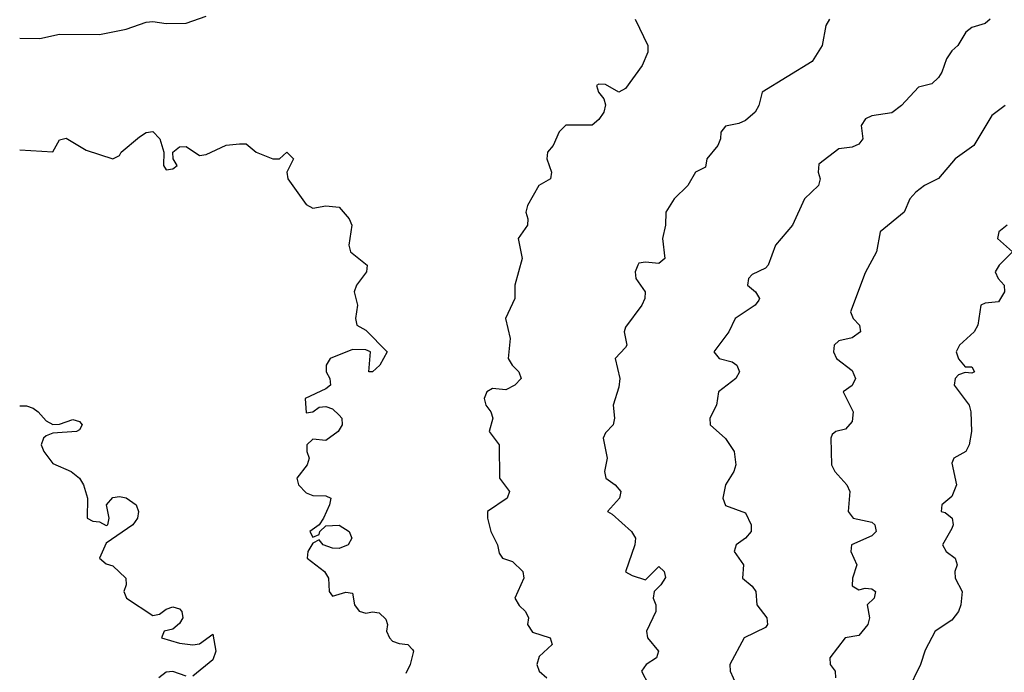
# Model space of a CAD drawing. Header units: metres. Extents: x -51132 to -49532, y -231222 to -229437.
# Tile 258 of 656: x -51132 to -51058, y -230130 to -230081. Entities that reach past the tile are written whole.
import ezdxf

# ---------------------------------------------------------------- set-up
doc = ezdxf.new("R2010")
doc.units = ezdxf.units.M
for name, color, linetype in [('CONTOUR_HALF', 8, 'Continuous'), ('CONTOUR_INDEX', 1, 'Continuous'), ('CONTOUR_INTER', 3, 'Continuous')]:
    doc.layers.add(name, color=color, linetype=linetype)

msp = doc.modelspace()

# ---------------------------------------------------------------- linework, layer by layer
at = {"layer": 'CONTOUR_HALF'}
for points, elevation in [([(-51131.58, -230082.71), (-51130.08, -230082.727), (-51128.58, -230082.398), (-51125.58, -230082.412), (-51123.58, -230082.023), (-51122.08, -230081.489), (-51121.58, -230081.441), (-51120.58, -230081.595), (-51119.08, -230081.571), (-51117.58, -230081.052)], 64.5), ([(-51085.36, -230081.259), (-51084.424, -230083.259), (-51084.403, -230083.759), (-51084.847, -230084.759), (-51086.08, -230086.475), (-51086.58, -230086.745), (-51087.58, -230086.173), (-51088.08, -230086.153), (-51088.262, -230086.259), (-51088.116, -230086.759), (-51087.714, -230087.259), (-51087.58, -230087.707), (-51087.714, -230088.259), (-51088.08, -230088.815), (-51088.58, -230089.232), (-51090.58, -230089.242), (-51091.08, -230089.731), (-51091.51, -230090.759), (-51091.949, -230091.259), (-51092, -230091.759), (-51091.647, -230092.759), (-51091.717, -230093.259), (-51092.597, -230093.759), (-51093.449, -230095.259), (-51093.569, -230095.759), (-51093.422, -230096.259), (-51093.448, -230096.759), (-51094.16, -230097.759), (-51093.848, -230099.259), (-51094.389, -230101.259), (-51094.398, -230102.259), (-51095.094, -230103.759), (-51094.739, -230105.259), (-51094.906, -230106.759), (-51094.607, -230107.259), (-51094.094, -230107.759), (-51093.934, -230108.259), (-51094.391, -230108.759), (-51095.08, -230109.125), (-51096.08, -230109.018), (-51096.513, -230109.259), (-51096.705, -230109.759), (-51096.581, -230110.259), (-51096.213, -230110.759), (-51096.052, -230111.259), (-51096.326, -230112.259), (-51095.569, -230113.259), (-51095.541, -230115.759), (-51094.788, -230116.759), (-51094.98, -230117.259), (-51096.462, -230118.259), (-51096.441, -230118.759), (-51096.208, -230119.759), (-51095.697, -230120.759), (-51095.58, -230121.38), (-51095.327, -230121.759), (-51094.58, -230122.009), (-51093.809, -230122.759), (-51093.72, -230123.259), (-51094.4, -230124.759), (-51094.08, -230125.312), (-51093.596, -230125.759), (-51093.363, -230126.259), (-51093.441, -230126.759), (-51093.08, -230127.326), (-51091.74, -230127.759), (-51091.598, -230128.259), (-51092.58, -230129.153), (-51092.741, -230129.759), (-51092.563, -230130.259), (-51092.009, -230130.759)], 64.5), ([(-51058.707, -230081.259), (-51059.08, -230081.601), (-51060.08, -230081.909), (-51060.525, -230082.259), (-51061.128, -230083.259), (-51061.58, -230083.658), (-51061.987, -230084.259), (-51062.325, -230085.259), (-51062.58, -230085.65), (-51063.08, -230086.127), (-51064.08, -230086.389), (-51065.353, -230087.759), (-51066.08, -230088.3), (-51067.58, -230088.528), (-51068.057, -230088.759), (-51068.395, -230089.259), (-51068.28, -230090.259), (-51068.58, -230090.669), (-51069.08, -230090.887), (-51070.08, -230091.002), (-51071.58, -230092.153), (-51071.629, -230092.759), (-51071.471, -230093.259), (-51071.592, -230093.759), (-51072.638, -230094.759), (-51073.549, -230096.759), (-51074.815, -230098.259), (-51075.375, -230099.759), (-51075.58, -230099.977), (-51076.58, -230100.449), (-51076.862, -230100.759), (-51076.931, -230101.259), (-51076.322, -230101.759), (-51076.016, -230102.259), (-51076.08, -230102.381), (-51076.35, -230102.759), (-51077.86, -230103.759), (-51078.341, -230104.759), (-51079.45, -230106.259), (-51079.049, -230106.759), (-51078.08, -230107.025), (-51077.723, -230107.259), (-51077.529, -230107.759), (-51077.811, -230108.259), (-51079.118, -230109.259), (-51079.246, -230110.259), (-51079.753, -230111.259), (-51079.725, -230111.759), (-51078.58, -230112.785), (-51077.922, -230113.759), (-51077.799, -230114.759), (-51077.956, -230115.259), (-51078.571, -230116.259), (-51078.779, -230117.259), (-51078.58, -230117.804), (-51077.08, -230118.359), (-51076.641, -230119.259), (-51076.647, -230119.759), (-51077.08, -230120.26), (-51077.775, -230120.759), (-51077.922, -230121.259), (-51077.239, -230122.259), (-51077.298, -230123.259), (-51076.58, -230123.871), (-51076.314, -230124.259), (-51076.216, -230125.259), (-51075.479, -230126.259), (-51075.43, -230126.759), (-51075.58, -230126.969), (-51077.178, -230127.759), (-51078.247, -230129.759), (-51078.223, -230130.259), (-51077.771, -230131.259)], 63.5), ([(-51057.423, -230096.759), (-51058.063, -230097.259), (-51058.144, -230097.759), (-51057.036, -230098.759), (-51058.025, -230099.759), (-51058.339, -230100.259), (-51058.102, -230100.759), (-51057.645, -230101.259), (-51057.638, -230101.759), (-51058.08, -230102.499), (-51059.08, -230102.603), (-51059.399, -230102.759), (-51059.644, -230104.259), (-51059.909, -230104.759), (-51061.013, -230105.759), (-51061.25, -230106.259), (-51061.08, -230106.781), (-51060.58, -230107.381), (-51060.08, -230107.393), (-51059.889, -230107.759), (-51060.08, -230107.869), (-51060.58, -230107.808), (-51061.08, -230107.986), (-51061.324, -230108.259), (-51061.42, -230108.759), (-51060.288, -230110.259), (-51060.156, -230110.759), (-51060.12, -230112.259), (-51060.274, -230113.259), (-51060.536, -230113.759), (-51061.427, -230114.259), (-51061.58, -230114.63), (-51061.224, -230116.259), (-51061.58, -230117.124), (-51062.34, -230117.759), (-51062.384, -230118.259), (-51062.08, -230118.332), (-51061.551, -230118.759), (-51061.481, -230119.259), (-51061.58, -230119.547), (-51062.297, -230120.759), (-51062.022, -230121.259), (-51061.346, -230121.759), (-51061.179, -230122.259), (-51061.35, -230122.759), (-51061.346, -230123.259), (-51060.816, -230124.259), (-51060.915, -230125.259), (-51061.093, -230125.759), (-51061.58, -230126.428), (-51062.827, -230127.259), (-51063.58, -230128.685), (-51063.929, -230129.759), (-51064.91, -230131.759)], 62.5), ([(-51131.58, -230110.322), (-51131.08, -230110.319), (-51130.58, -230110.505), (-51130.189, -230110.759), (-51129.58, -230111.448), (-51129.08, -230111.731), (-51128.58, -230111.695), (-51127.58, -230111.359), (-51127.08, -230111.496), (-51126.882, -230111.759), (-51127.08, -230112.132), (-51127.324, -230112.259), (-51129.08, -230112.373), (-51129.58, -230112.563), (-51129.793, -230112.759), (-51129.967, -230113.259), (-51129.768, -230113.759), (-51129.08, -230114.658), (-51127.708, -230115.259), (-51127.091, -230115.759), (-51126.789, -230116.259), (-51126.494, -230117.259), (-51126.508, -230118.759), (-51126.08, -230118.988), (-51125.58, -230119.026), (-51125.08, -230119.301), (-51124.953, -230119.259), (-51124.863, -230118.759), (-51125.065, -230117.759), (-51124.58, -230117.204), (-51124.08, -230117.126), (-51123.58, -230117.22), (-51122.824, -230117.759), (-51122.668, -230118.259), (-51122.736, -230118.759), (-51123.08, -230119.268), (-51125.08, -230120.637), (-51125.577, -230121.759), (-51125.08, -230122.184), (-51124.58, -230122.349), (-51123.612, -230123.259), (-51123.597, -230123.759), (-51123.748, -230124.259), (-51123.569, -230124.759), (-51121.58, -230126.075), (-51121.08, -230125.983), (-51120.58, -230125.594), (-51120.08, -230125.433), (-51119.58, -230125.577), (-51119.401, -230125.759), (-51119.322, -230126.259), (-51119.58, -230126.663), (-51120.08, -230127.097), (-51120.739, -230127.259), (-51120.921, -230127.759), (-51119.58, -230128.155), (-51118.58, -230128.268), (-51118.08, -230128.192), (-51117.08, -230127.483), (-51116.856, -230128.759), (-51117.08, -230129.406), (-51118.58, -230130.626)], 65.5), ([(-51119.08, -230130.624), (-51120.08, -230130.288), (-51120.58, -230130.329), (-51121.131, -230130.759)], 65.5)]:
    msp.add_lwpolyline(points, dxfattribs=dict(at, elevation=elevation))
at = {"layer": 'CONTOUR_INDEX', "elevation": 65}
msp.add_lwpolyline([(-51131.58, -230091.078), (-51129.08, -230091.241), (-51128.58, -230090.346), (-51128.08, -230090.215), (-51126.58, -230091.113), (-51124.58, -230091.77), (-51124.08, -230091.503), (-51123.971, -230091.259), (-51122.58, -230090.11), (-51122.08, -230089.795), (-51121.58, -230089.718), (-51121.047, -230090.259), (-51120.766, -230091.259), (-51120.787, -230092.259), (-51120.58, -230092.581), (-51120.08, -230092.52), (-51119.76, -230092.259), (-51120.047, -230091.759), (-51120.09, -230091.259), (-51119.58, -230090.859), (-51119.08, -230090.847), (-51118.08, -230091.504), (-51117.58, -230091.449), (-51116.08, -230090.738), (-51115.08, -230090.646), (-51114.58, -230090.628), (-51113.832, -230091.259), (-51112.58, -230091.755), (-51112.08, -230091.776), (-51111.513, -230091.259), (-51111.027, -230091.759), (-51111.512, -230092.759), (-51111.457, -230093.259), (-51110.08, -230095.184), (-51109.58, -230095.474), (-51108.58, -230095.3), (-51107.58, -230095.39), (-51106.832, -230096.259), (-51106.633, -230096.759), (-51106.86, -230098.259), (-51106.747, -230098.759), (-51105.482, -230099.759), (-51105.53, -230100.259), (-51106.299, -230101.259), (-51106.463, -230101.759), (-51106.205, -230102.759), (-51106.36, -230103.759), (-51106.275, -230104.259), (-51105.58, -230104.648), (-51103.993, -230106.259), (-51104.537, -230107.259), (-51105.08, -230107.772), (-51105.365, -230107.759), (-51105.244, -230106.259), (-51105.58, -230106.124), (-51106.58, -230106.08), (-51108.272, -230106.759), (-51108.575, -230107.259), (-51108.56, -230107.759), (-51108.285, -230108.259), (-51108.232, -230108.759), (-51108.58, -230109.053), (-51110.146, -230109.759), (-51110.08, -230110.858), (-51109.58, -230110.77), (-51109.08, -230110.429), (-51108.58, -230110.37), (-51108.08, -230110.541), (-51107.58, -230111.018), (-51107.399, -230111.259), (-51107.365, -230111.759), (-51107.658, -230112.259), (-51108.58, -230112.935), (-51109.58, -230112.827), (-51110.025, -230113.259), (-51110.023, -230113.759), (-51109.85, -230114.259), (-51109.989, -230114.759), (-51110.765, -230115.759), (-51110.634, -230116.259), (-51110.08, -230116.845), (-51109.58, -230117.066), (-51108.58, -230117.086), (-51108.225, -230117.259), (-51108.309, -230117.759), (-51108.77, -230118.759), (-51109.08, -230119.256), (-51109.788, -230119.759), (-51109.58, -230120.182), (-51109.08, -230119.975), (-51109.047, -230119.759), (-51108.58, -230119.342), (-51107.58, -230119.285), (-51106.837, -230119.759), (-51106.644, -230120.259), (-51106.925, -230120.759), (-51107.58, -230121.03), (-51108.08, -230121.025), (-51108.802, -230120.759), (-51109.08, -230120.383), (-51109.58, -230120.646), (-51109.939, -230121.259), (-51110, -230121.759), (-51108.693, -230122.759), (-51108.403, -230123.259), (-51108.341, -230124.259), (-51108.08, -230124.616), (-51107.08, -230124.316), (-51106.58, -230124.386), (-51106.431, -230125.259), (-51106.08, -230125.74), (-51105.58, -230125.899), (-51105.08, -230125.798), (-51104.58, -230125.879), (-51104.08, -230126.355), (-51103.961, -230126.759), (-51104.033, -230127.259), (-51103.819, -230127.759), (-51103.58, -230127.994), (-51103.08, -230128.178), (-51102.44, -230128.259), (-51102.08, -230128.62), (-51102.004, -230128.759), (-51102.268, -230129.759), (-51102.58, -230130.423)], dxfattribs=at)
at = {"layer": 'CONTOUR_INTER'}
for points, elevation in [([(-51070.762, -230081.259), (-51071.054, -230081.759), (-51071.313, -230083.259), (-51072.08, -230084.449), (-51075.82, -230086.759), (-51076.082, -230087.759), (-51076.358, -230088.259), (-51077.08, -230088.874), (-51077.58, -230089.121), (-51078.58, -230089.305), (-51078.931, -230089.759), (-51078.949, -230090.259), (-51079.145, -230090.759), (-51079.991, -230091.759), (-51080.08, -230092.391), (-51080.844, -230092.759), (-51081.404, -230093.759), (-51082.447, -230094.759), (-51083.067, -230095.759), (-51083.091, -230096.759), (-51083.299, -230097.759), (-51083.139, -230099.259), (-51083.58, -230099.639), (-51084.58, -230099.526), (-51085.08, -230099.613), (-51085.173, -230099.759), (-51085.357, -230100.259), (-51085.313, -230100.759), (-51084.62, -230101.759), (-51084.64, -230102.259), (-51084.855, -230102.759), (-51086.08, -230104.417), (-51086.189, -230104.759), (-51085.993, -230105.759), (-51086.08, -230105.95), (-51086.872, -230106.759), (-51086.503, -230108.259), (-51086.58, -230108.914), (-51087.006, -230110.259), (-51086.907, -230111.259), (-51087.01, -230111.759), (-51087.58, -230112.351), (-51087.777, -230112.759), (-51087.466, -230114.259), (-51087.676, -230115.259), (-51087.563, -230115.759), (-51086.876, -230116.259), (-51086.451, -230116.759), (-51086.549, -230117.259), (-51087.441, -230118.259), (-51087.08, -230118.449), (-51085.628, -230119.759), (-51085.335, -230120.259), (-51085.393, -230120.759), (-51086.08, -230122.782), (-51085.58, -230123.078), (-51084.58, -230123.38), (-51083.58, -230122.38), (-51083.187, -230122.759), (-51083.08, -230123.216), (-51083.428, -230123.759), (-51083.949, -230124.259), (-51084.003, -230124.759), (-51083.816, -230125.259), (-51083.823, -230125.759), (-51084.515, -230127.259), (-51084.445, -230127.759), (-51083.616, -230128.759), (-51083.754, -230129.259), (-51084.531, -230129.759), (-51084.893, -230130.259), (-51084.365, -230131.259)], 64), ([(-51057.577, -230087.759), (-51058.58, -230088.516), (-51059.929, -230090.759), (-51061.329, -230091.759), (-51062.58, -230093.25), (-51063.636, -230093.759), (-51064.292, -230094.259), (-51064.735, -230094.759), (-51065.168, -230095.759), (-51066.955, -230097.259), (-51067.251, -230098.759), (-51068.08, -230100.33), (-51069.202, -230103.259), (-51068.985, -230103.759), (-51068.529, -230104.259), (-51068.455, -230104.759), (-51069.08, -230105.218), (-51070.08, -230105.449), (-51070.419, -230105.759), (-51070.465, -230106.259), (-51070.252, -230106.759), (-51069.08, -230107.658), (-51068.824, -230108.259), (-51069.08, -230108.79), (-51069.746, -230109.259), (-51068.982, -230110.759), (-51069.08, -230111.488), (-51069.58, -230112.07), (-51070.301, -230112.259), (-51070.58, -230112.47), (-51070.679, -230112.759), (-51070.617, -230114.759), (-51070.371, -230115.259), (-51069.473, -230116.259), (-51069.25, -230116.759), (-51069.378, -230118.259), (-51069.003, -230118.759), (-51067.58, -230119.058), (-51067.366, -230119.259), (-51067.278, -230119.759), (-51067.58, -230120.081), (-51069.118, -230120.759), (-51069.171, -230121.259), (-51068.716, -230122.259), (-51069.036, -230123.259), (-51069.08, -230123.846), (-51068.58, -230124.134), (-51068.08, -230124.012), (-51067.58, -230124.077), (-51067.311, -230124.259), (-51067.414, -230124.759), (-51067.935, -230125.259), (-51067.773, -230126.259), (-51067.888, -230126.759), (-51068.58, -230127.571), (-51069.586, -230127.759), (-51070.745, -230129.259), (-51070.728, -230129.759), (-51070.352, -230130.259), (-51070.321, -230130.759)], 63)]:
    msp.add_lwpolyline(points, dxfattribs=dict(at, elevation=elevation))

doc.saveas('drawing.dxf')
